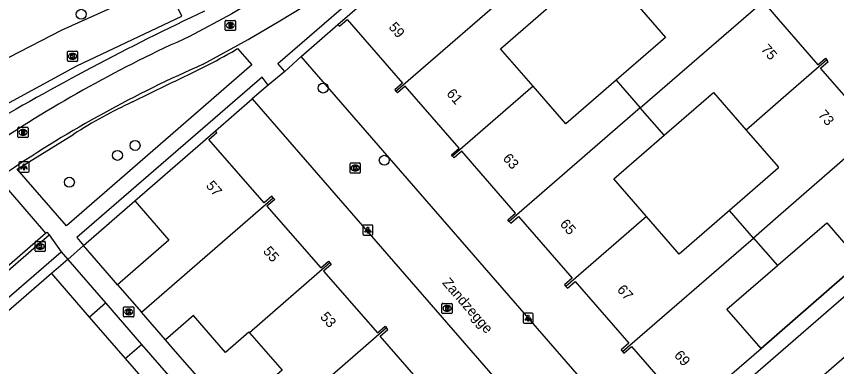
# Model space of a CAD drawing. Extents: x 155888 to 156864, y 383882 to 384671.
# Drawn here: x 156425.1 to 156505.7, y 384210.8 to 384245.3 of the extents above; entities that cross this region are included whole.
import ezdxf

# ---------------------------------------------------------------- set-up
doc = ezdxf.new("R2010")
doc.units = 0
for name, color, linetype in [('IMGEO_Boom', 7, 'Continuous'), ('IMGEO_Brandkraan', 7, 'Continuous'), ('IMGEO_Fietspad_gesloten', 7, 'Continuous'), ('IMGEO_Greppel_droge_sloot', 7, 'Continuous'), ('IMGEO_Haag', 7, 'Continuous'), ('IMGEO_Kolk', 7, 'Continuous'), ('IMGEO_Lichtpunt', 7, 'Continuous'), ('IMGEO_Muur', 7, 'Continuous'), ('IMGEO_Openbare_ruimte_label', 7, 'Continuous'), ('IMGEO_Pand', 7, 'Continuous'), ('IMGEO_Pand_nummerreeks', 7, 'Continuous'), ('IMGEO_Rijbaan_lokaal_open', 7, 'Continuous'), ('IMGEO_Rioolput', 7, 'Continuous'), ('IMGEO_Voetpad_open', 7, 'Continuous')]:
    doc.layers.add(name, color=color, linetype=linetype)

msp = doc.modelspace()

# ---------------------------------------------------------------- linework, layer by layer
at = {"layer": 'IMGEO_Boom'}
for centre in [(156431.429, 384245.483), (156455.234, 384238.219), (156436.728, 384232.568), (156434.993, 384231.588), (156461.247, 384231.107), (156430.264, 384228.945)]:
    msp.add_circle(centre, 0.489, dxfattribs=at)
at = {"layer": 'IMGEO_Brandkraan'}
for p, q in [((156466.999, 384217.019), (156467.851, 384217.019)), ((156466.924, 384216.093), (156466.924, 384216.945)), ((156467.435, 384216.239), (156467.41, 384216.239)), ((156467.412, 384216.799), (156467.437, 384216.799)), ((156467.925, 384216.945), (156467.925, 384216.093)), ((156467.851, 384216.019), (156466.999, 384216.019))]:
    msp.add_line(p, q, dxfattribs=at)
for points in [[(156466.999, 384217.019), (156467.851, 384217.019)], [(156466.924, 384216.093), (156466.924, 384216.945)], [(156467.272, 384216.719), (156467.272, 384216.319), (156467.485, 384216.319)], [(156467.503, 384216.719), (156467.272, 384216.719)], [(156467.451, 384216.638), (156467.397, 384216.638), (156467.397, 384216.562)], [(156467.397, 384216.562), (156467.45, 384216.562)], [(156467.459, 384216.486), (156467.397, 384216.486), (156467.397, 384216.405)], [(156467.397, 384216.405), (156467.459, 384216.405)], [(156467.925, 384216.945), (156467.925, 384216.093)], [(156467.851, 384216.019), (156466.999, 384216.019)]]:
    msp.add_lwpolyline(points, dxfattribs=at)
for centre, radius, start, end in [((156467.001, 384216.943), 0.0765, 91.55205, 178.44795), ((156467.001, 384216.943), 0.0765, 91.55205, 178.44795), ((156467.849, 384216.943), 0.0765, 1.55205, 88.44795), ((156467.849, 384216.943), 0.0765, 1.55205, 88.44795), ((156467.452, 384216.6), 0.0379, 267.82845, 90.93552), ((156467.46, 384216.445), 0.0404, 269.87594, 90.50774), ((156467.491, 384216.57), 0.251, 268.66757, 293.53466), ((156467.507, 384216.574), 0.145, 59.4692, 91.53667), ((156467.532, 384216.621), 0.0922, 285.51372, 58.15012), ((156467.537, 384216.429), 0.105, 301.31148, 78.98903), ((156467.001, 384216.095), 0.0765, 181.55205, 268.44795), ((156467.001, 384216.095), 0.0765, 181.55205, 268.44795), ((156467.849, 384216.095), 0.0765, 271.55205, 358.44795), ((156467.849, 384216.095), 0.0765, 271.55205, 358.44795)]:
    msp.add_arc(centre, radius, start, end, dxfattribs=at)
for centre, major_axis, ratio, start_param, end_param in [((156467.411, 384216.519), (-0.387, 0.002), 0.722429, 4.712389, 7.853982), ((156467.436, 384216.519), (-0.39, 0.002), 0.717154, 1.570796, 4.712389)]:
    msp.add_ellipse(centre, major_axis=major_axis, ratio=ratio, start_param=start_param, end_param=end_param, dxfattribs=at)
at = {"layer": 'IMGEO_Fietspad_gesloten'}
for points in [[(156443.421, 384240.556), (156447.852, 384243.001), (156450.974, 384244.837), (156453.305, 384246.256), (156455.714, 384247.767), (156459.141, 384249.997), (156463.992, 384253.323)], [(156453.681, 384250), (156446.236, 384245.512), (156442.084, 384243.292)]]:
    msp.add_lwpolyline(points, dxfattribs=at)
for centre, radius, start, end in [((156495.005, 384125.191), 129.416, 114.13728, 123.94123), ((156490.594, 384132.335), 118.055, 113.55203, 124.16998)]:
    msp.add_arc(centre, radius, start, end, dxfattribs=at)
at = {"layer": 'IMGEO_Greppel_droge_sloot'}
msp.add_lwpolyline([(156422.17, 384235.612), (156431.011, 384240.417), (156441.343, 384245.302), (156439.756, 384248.536), (156429.512, 384243.914), (156420.131, 384239.079), (156422.17, 384235.612)], dxfattribs=at)
at = {"layer": 'IMGEO_Haag'}
for points in [[(156453.061, 384241.329), (156456.692, 384244.48)], [(156444.627, 384234), (156448.242, 384237.145)], [(156431.662, 384222.698), (156436.696, 384227.099)], [(156428.501, 384219.952), (156416.814, 384209.806)]]:
    msp.add_lwpolyline(points, dxfattribs=at)
at = {"layer": 'IMGEO_Kolk'}
for p, q in [((156430.077, 384240.916), (156430.077, 384241.768)), ((156430.152, 384241.842), (156431.004, 384241.842)), ((156430.565, 384241.622), (156430.59, 384241.622)), ((156431.078, 384241.768), (156431.078, 384240.916)), ((156431.004, 384240.842), (156430.152, 384240.842)), ((156430.588, 384241.062), (156430.563, 384241.062)), ((156457.886, 384229.914), (156457.886, 384230.766)), ((156457.961, 384230.84), (156458.813, 384230.84)), ((156458.887, 384230.766), (156458.887, 384229.914)), ((156458.397, 384230.06), (156458.372, 384230.06)), ((156458.374, 384230.62), (156458.399, 384230.62)), ((156458.813, 384229.84), (156457.961, 384229.84)), ((156426.887, 384222.194), (156426.887, 384223.046)), ((156426.962, 384223.12), (156427.814, 384223.12)), ((156427.375, 384222.9), (156427.4, 384222.9)), ((156427.888, 384223.046), (156427.888, 384222.194)), ((156427.814, 384222.12), (156426.962, 384222.12)), ((156427.398, 384222.34), (156427.373, 384222.34)), ((156435.595, 384215.75), (156435.595, 384216.602)), ((156435.67, 384216.676), (156436.522, 384216.676)), ((156436.083, 384216.456), (156436.108, 384216.456)), ((156436.596, 384216.602), (156436.596, 384215.75)), ((156436.522, 384215.676), (156435.67, 384215.676)), ((156436.106, 384215.896), (156436.081, 384215.896))]:
    msp.add_line(p, q, dxfattribs=at)
for points in [[(156430.077, 384240.916), (156430.077, 384241.768)], [(156430.152, 384241.842), (156431.004, 384241.842)], [(156430.398, 384241.542), (156430.521, 384241.542), (156430.521, 384241.391), (156430.651, 384241.542), (156430.815, 384241.542), (156430.669, 384241.391), (156430.822, 384241.142), (156430.67, 384241.142), (156430.585, 384241.306), (156430.521, 384241.239), (156430.521, 384241.142), (156430.398, 384241.142), (156430.398, 384241.542)], [(156431.078, 384241.768), (156431.078, 384240.916)], [(156431.004, 384240.842), (156430.152, 384240.842)], [(156457.886, 384229.914), (156457.886, 384230.766)], [(156457.961, 384230.84), (156458.813, 384230.84)], [(156458.887, 384230.766), (156458.887, 384229.914)], [(156458.207, 384230.54), (156458.33, 384230.54), (156458.33, 384230.389), (156458.46, 384230.54), (156458.624, 384230.54), (156458.478, 384230.389), (156458.631, 384230.14), (156458.479, 384230.14), (156458.394, 384230.304), (156458.33, 384230.237), (156458.33, 384230.14), (156458.207, 384230.14), (156458.207, 384230.54)], [(156458.813, 384229.84), (156457.961, 384229.84)], [(156426.887, 384222.194), (156426.887, 384223.046)], [(156426.962, 384223.12), (156427.814, 384223.12)], [(156427.208, 384222.82), (156427.331, 384222.82), (156427.331, 384222.669), (156427.461, 384222.82), (156427.625, 384222.82), (156427.479, 384222.669), (156427.632, 384222.42), (156427.48, 384222.42), (156427.395, 384222.584), (156427.331, 384222.517), (156427.331, 384222.42), (156427.208, 384222.42), (156427.208, 384222.82)], [(156427.888, 384223.046), (156427.888, 384222.194)], [(156427.814, 384222.12), (156426.962, 384222.12)], [(156435.595, 384215.75), (156435.595, 384216.602)], [(156435.67, 384216.676), (156436.522, 384216.676)], [(156435.916, 384216.376), (156436.039, 384216.376), (156436.039, 384216.225), (156436.169, 384216.376), (156436.333, 384216.376), (156436.187, 384216.225), (156436.34, 384215.976), (156436.188, 384215.976), (156436.103, 384216.14), (156436.039, 384216.073), (156436.039, 384215.976), (156435.916, 384215.976), (156435.916, 384216.376)], [(156436.596, 384216.602), (156436.596, 384215.75)], [(156436.522, 384215.676), (156435.67, 384215.676)]]:
    msp.add_lwpolyline(points, dxfattribs=at)
for centre, start, end in [((156430.154, 384241.766), 91.55205, 178.44795), ((156430.154, 384241.766), 91.55205, 178.44795), ((156431.002, 384241.766), 1.55205, 88.44795), ((156431.002, 384241.766), 1.55205, 88.44795), ((156430.154, 384240.918), 181.55205, 268.44795), ((156430.154, 384240.918), 181.55205, 268.44795), ((156431.002, 384240.918), 271.55205, 358.44795), ((156431.002, 384240.918), 271.55205, 358.44795), ((156457.963, 384230.764), 91.55205, 178.44795), ((156457.963, 384230.764), 91.55205, 178.44795), ((156458.811, 384230.764), 1.55205, 88.44795), ((156458.811, 384230.764), 1.55205, 88.44795), ((156457.963, 384229.916), 181.55205, 268.44795), ((156457.963, 384229.916), 181.55205, 268.44795), ((156458.811, 384229.916), 271.55205, 358.44795), ((156458.811, 384229.916), 271.55205, 358.44795), ((156426.964, 384223.044), 91.55205, 178.44795), ((156426.964, 384223.044), 91.55205, 178.44795), ((156427.812, 384223.044), 1.55205, 88.44795), ((156427.812, 384223.044), 1.55205, 88.44795), ((156426.964, 384222.196), 181.55205, 268.44795), ((156426.964, 384222.196), 181.55205, 268.44795), ((156427.812, 384222.196), 271.55205, 358.44795), ((156427.812, 384222.196), 271.55205, 358.44795), ((156435.672, 384216.6), 91.55205, 178.44795), ((156435.672, 384216.6), 91.55205, 178.44795), ((156436.52, 384216.6), 1.55205, 88.44795), ((156436.52, 384216.6), 1.55205, 88.44795), ((156435.672, 384215.752), 181.55205, 268.44795), ((156435.672, 384215.752), 181.55205, 268.44795), ((156436.52, 384215.752), 271.55205, 358.44795), ((156436.52, 384215.752), 271.55205, 358.44795)]:
    msp.add_arc(centre, 0.0765, start, end, dxfattribs=at)
for centre, major_axis, ratio, start_param, end_param in [((156430.564, 384241.342), (-0.387, 0.002), 0.722429, 4.712389, 7.853982), ((156430.589, 384241.342), (-0.39, 0.002), 0.717154, 1.570796, 4.712389), ((156458.373, 384230.34), (-0.387, 0.002), 0.722429, 4.712389, 7.853982), ((156458.398, 384230.34), (-0.39, 0.002), 0.717154, 1.570796, 4.712389), ((156427.374, 384222.62), (-0.387, 0.002), 0.722429, 4.712389, 7.853982), ((156427.399, 384222.62), (-0.39, 0.002), 0.717154, 1.570796, 4.712389), ((156436.082, 384216.176), (-0.387, 0.002), 0.722429, 4.712389, 7.853982), ((156436.107, 384216.176), (-0.39, 0.002), 0.717154, 1.570796, 4.712389)]:
    msp.add_ellipse(centre, major_axis=major_axis, ratio=ratio, start_param=start_param, end_param=end_param, dxfattribs=at)
at = {"layer": 'IMGEO_Lichtpunt'}
for p, q in [((156425.308, 384230.852), (156425.308, 384230.045)), ((156425.308, 384230.852), (156425.308, 384230.045)), ((156426.21, 384230.947), (156425.402, 384230.947)), ((156426.21, 384230.947), (156425.402, 384230.947)), ((156426.304, 384230.045), (156426.304, 384230.852)), ((156426.304, 384230.045), (156426.304, 384230.852)), ((156425.402, 384229.951), (156426.21, 384229.951)), ((156425.402, 384229.951), (156426.21, 384229.951)), ((156459.133, 384224.637), (156459.133, 384223.83)), ((156459.133, 384224.637), (156459.133, 384223.83)), ((156460.035, 384224.732), (156459.227, 384224.732)), ((156460.035, 384224.732), (156459.227, 384224.732)), ((156460.129, 384223.83), (156460.129, 384224.637)), ((156460.129, 384223.83), (156460.129, 384224.637)), ((156459.227, 384223.736), (156460.035, 384223.736)), ((156459.227, 384223.736), (156460.035, 384223.736)), ((156474.904, 384215.963), (156474.904, 384215.156)), ((156474.904, 384215.963), (156474.904, 384215.156)), ((156475.806, 384216.058), (156474.998, 384216.058)), ((156475.806, 384216.058), (156474.998, 384216.058)), ((156475.9, 384215.156), (156475.9, 384215.963)), ((156475.9, 384215.156), (156475.9, 384215.963)), ((156474.998, 384215.062), (156475.806, 384215.062)), ((156474.998, 384215.062), (156475.806, 384215.062))]:
    msp.add_line(p, q, dxfattribs=at)
for points in [[(156425.682, 384230.516), (156425.721, 384230.488), (156425.533, 384230.226), (156425.495, 384230.253), (156425.682, 384230.516)], [(156425.784, 384230.468), (156425.831, 384230.468), (156425.831, 384230.146), (156425.784, 384230.146), (156425.784, 384230.468)], [(156425.894, 384230.488), (156425.932, 384230.515), (156426.119, 384230.253), (156426.08, 384230.225), (156425.894, 384230.488)], [(156459.507, 384224.301), (156459.546, 384224.273), (156459.358, 384224.011), (156459.32, 384224.038), (156459.507, 384224.301)], [(156459.609, 384224.253), (156459.656, 384224.253), (156459.656, 384223.931), (156459.609, 384223.931), (156459.609, 384224.253)], [(156459.719, 384224.273), (156459.757, 384224.3), (156459.944, 384224.038), (156459.905, 384224.01), (156459.719, 384224.273)], [(156475.278, 384215.627), (156475.317, 384215.599), (156475.129, 384215.337), (156475.091, 384215.364), (156475.278, 384215.627)], [(156475.38, 384215.579), (156475.427, 384215.579), (156475.427, 384215.257), (156475.38, 384215.257), (156475.38, 384215.579)], [(156475.49, 384215.599), (156475.528, 384215.626), (156475.715, 384215.364), (156475.676, 384215.336), (156475.49, 384215.599)]]:
    msp.add_lwpolyline(points, dxfattribs=at)
for centre in [(156425.807, 384230.65), (156459.632, 384224.435), (156475.403, 384215.761)]:
    msp.add_circle(centre, 0.0994, dxfattribs=at)
for centre, start, end in [((156425.402, 384230.852), 90, 180), ((156425.402, 384230.852), 90, 180), ((156426.21, 384230.852), 0, 90), ((156426.21, 384230.852), 0, 90), ((156425.402, 384230.045), 180, 270), ((156425.402, 384230.045), 180, 270), ((156426.21, 384230.045), 270, 0), ((156426.21, 384230.045), 270, 360), ((156459.227, 384224.637), 90, 180), ((156459.227, 384224.637), 90, 180), ((156460.035, 384224.637), 0, 90), ((156460.035, 384224.637), 0, 90), ((156459.227, 384223.83), 180, 270), ((156459.227, 384223.83), 180, 270), ((156460.035, 384223.83), 270, 0), ((156460.035, 384223.83), 270, 360), ((156474.998, 384215.963), 90, 180), ((156474.998, 384215.963), 90, 180), ((156475.806, 384215.963), 0, 90), ((156475.806, 384215.963), 0, 90), ((156474.998, 384215.156), 180, 270), ((156474.998, 384215.156), 180, 270), ((156475.806, 384215.156), 270, 0), ((156475.806, 384215.156), 270, 360)]:
    msp.add_arc(centre, 0.0946, start, end, dxfattribs=at)
at = {"layer": 'IMGEO_Muur'}
for points in [[(156404.719, 384206.678), (156406.166, 384205.019), (156427.922, 384223.92)], [(156406.135, 384204.486), (156428.283, 384223.754)], [(156427.922, 384223.92), (156428.045, 384224.027), (156428.283, 384223.754)], [(156498.314, 384212.563), (156508.113, 384221.097)]]:
    msp.add_lwpolyline(points, dxfattribs=at)
at = {"layer": 'IMGEO_Pand'}
for points in [[(156456.692, 384244.48), (156463.052, 384250), (156464.634, 384251.373)], [(156462.393, 384237.92), (156475.277, 384249.109)], [(156485.703, 384246.922), (156488.927, 384243.208), (156484.066, 384238.989)], [(156486.421, 384236.278), (156499.231, 384247.41)], [(156499.231, 384247.41), (156499.363, 384247.258), (156498.608, 384246.602), (156500, 384244.999), (156503.898, 384240.509), (156504.653, 384241.164), (156504.799, 384240.996)], [(156475.895, 384238.399), (156472.69, 384242.092), (156477.64, 384246.388)], [(156456.692, 384244.48), (156456.841, 384244.308), (156457.598, 384244.961), (156463.029, 384238.712), (156462.274, 384238.056), (156462.393, 384237.92)], [(156504.799, 384240.996), (156500, 384236.825), (156496.844, 384234.082)], [(156510.368, 384234.581), (156510.218, 384234.754), (156509.463, 384234.099), (156504.174, 384240.191), (156504.929, 384240.846), (156504.799, 384240.996)], [(156484.066, 384238.989), (156479.114, 384234.691), (156475.895, 384238.399)], [(156484.066, 384238.989), (156486.421, 384236.278)], [(156467.965, 384231.508), (156467.843, 384231.648), (156468.599, 384232.305), (156463.306, 384238.394), (156462.551, 384237.738), (156462.393, 384237.92)], [(156475.895, 384238.399), (156467.965, 384231.508)], [(156488.777, 384233.564), (156493.635, 384237.78), (156496.844, 384234.082)], [(156486.421, 384236.278), (156473.546, 384225.088)], [(156488.777, 384233.564), (156486.421, 384236.278)], [(156436.696, 384227.099), (156444.627, 384234)], [(156450.313, 384227.421), (156450.186, 384227.566), (156449.432, 384226.91), (156443.998, 384233.157), (156444.772, 384233.832), (156444.627, 384234)], [(156496.844, 384234.082), (156500, 384230.446), (156500, 384230.329), (156495.203, 384226.165)], [(156510.368, 384234.581), (156500, 384225.57), (156497.561, 384223.45)], [(156487.037, 384225.558), (156483.821, 384229.263), (156488.777, 384233.564)], [(156473.546, 384225.088), (156473.413, 384225.241), (156474.168, 384225.897), (156468.875, 384231.987), (156468.12, 384231.331), (156467.965, 384231.508)], [(156436.696, 384227.099), (156440.046, 384223.245), (156434.994, 384218.854)], [(156437.347, 384216.151), (156450.313, 384227.421)], [(156450.313, 384227.421), (156450.462, 384227.25), (156449.707, 384226.593), (156455.003, 384220.504), (156455.758, 384221.161), (156455.896, 384221.002)], [(156495.203, 384226.165), (156490.244, 384221.862), (156487.037, 384225.558)], [(156497.561, 384223.45), (156495.203, 384226.165)], [(156473.546, 384225.088), (156473.689, 384224.923), (156474.443, 384225.579), (156479.736, 384219.489), (156478.982, 384218.833), (156479.118, 384218.676)], [(156487.037, 384225.558), (156479.118, 384218.676)], [(156499.918, 384220.737), (156500, 384220.809), (156504.771, 384224.949), (156508.113, 384221.097)], [(156484.691, 384212.264), (156497.561, 384223.45)], [(156497.561, 384223.45), (156499.918, 384220.737)], [(156430.104, 384221.345), (156428.501, 384219.952)], [(156430.104, 384221.345), (156433.828, 384217.058)], [(156455.896, 384221.002), (156447.974, 384214.124)], [(156455.896, 384221.002), (156456.033, 384220.844), (156455.279, 384220.188), (156460.575, 384214.099), (156461.33, 384214.755), (156461.465, 384214.6)], [(156498.314, 384212.563), (156494.957, 384216.432), (156499.918, 384220.737)], [(156428.501, 384219.952), (156432.225, 384215.665)], [(156434.994, 384218.854), (156437.347, 384216.151)], [(156479.118, 384218.676), (156479.258, 384218.515), (156480.013, 384219.171), (156485.306, 384213.081), (156484.551, 384212.425), (156484.691, 384212.264)], [(156432.225, 384215.665), (156433.828, 384217.058)], [(156433.828, 384217.058), (156437.371, 384212.98)], [(156432.225, 384215.665), (156435.768, 384211.587)], [(156439.717, 384213.427), (156437.347, 384216.151)], [(156447.974, 384214.124), (156447.922, 384214.184), (156445.62, 384212.183), (156442.463, 384215.814), (156439.717, 384213.427)], [(156461.465, 384214.6), (156448.498, 384203.327)], [(156467.048, 384208.181), (156466.901, 384208.351), (156466.146, 384207.695), (156460.851, 384213.783), (156461.605, 384214.439), (156461.465, 384214.6)], [(156447.974, 384214.124), (156451.186, 384210.428), (156446.141, 384206.043)], [(156435.768, 384211.587), (156437.371, 384212.98)], [(156437.371, 384212.98), (156440.91, 384208.905)], [(156484.691, 384212.264), (156484.827, 384212.107), (156485.582, 384212.763), (156491.013, 384206.514), (156490.264, 384205.866), (156490.404, 384205.705)], [(156490.404, 384205.705), (156498.314, 384212.563)], [(156435.768, 384211.587), (156439.308, 384207.512)]]:
    msp.add_lwpolyline(points, dxfattribs=at)
at = {"layer": 'IMGEO_Rijbaan_lokaal_open'}
for points in [[(156453.061, 384241.329), (156451.452, 384239.846)], [(156486.746, 384202.533), (156453.061, 384241.329)], [(156451.452, 384239.846), (156449.822, 384238.517)], [(156449.822, 384238.517), (156448.242, 384237.145)], [(156448.242, 384237.145), (156481.913, 384198.365)], [(156522.949, 384225.984), (156500, 384206.046), (156490.753, 384198.024), (156489.913, 384197.295)]]:
    msp.add_lwpolyline(points, dxfattribs=at)
at = {"layer": 'IMGEO_Rioolput'}
for p, q in [((156445.604, 384243.957), (156445.604, 384244.809)), ((156445.679, 384244.883), (156446.531, 384244.883)), ((156446.092, 384244.663), (156446.117, 384244.663)), ((156446.605, 384244.809), (156446.605, 384243.957)), ((156446.531, 384243.883), (156445.679, 384243.883)), ((156446.115, 384244.103), (156446.09, 384244.103)), ((156425.203, 384233.427), (156425.203, 384234.279)), ((156425.278, 384234.353), (156426.13, 384234.353)), ((156425.691, 384234.133), (156425.716, 384234.133)), ((156426.204, 384234.279), (156426.204, 384233.427)), ((156426.13, 384233.353), (156425.278, 384233.353)), ((156425.714, 384233.573), (156425.689, 384233.573))]:
    msp.add_line(p, q, dxfattribs=at)
for points in [[(156445.604, 384243.957), (156445.604, 384244.809)], [(156445.679, 384244.883), (156446.531, 384244.883)], [(156446.193, 384244.581), (156445.941, 384244.583), (156445.941, 384244.183)], [(156446.119, 384244.502), (156446.065, 384244.502), (156446.065, 384244.421)], [(156446.065, 384244.421), (156446.117, 384244.421)], [(156446.605, 384244.809), (156446.605, 384243.957)], [(156446.531, 384243.883), (156445.679, 384243.883)], [(156445.941, 384244.183), (156446.065, 384244.183), (156446.065, 384244.345), (156446.076, 384244.345)], [(156446.123, 384244.316), (156446.194, 384244.183), (156446.334, 384244.183), (156446.269, 384244.309)], [(156425.203, 384233.427), (156425.203, 384234.279)], [(156425.278, 384234.353), (156426.13, 384234.353)], [(156425.792, 384234.051), (156425.54, 384234.053), (156425.54, 384233.653)], [(156425.718, 384233.972), (156425.664, 384233.972), (156425.664, 384233.891)], [(156426.204, 384234.279), (156426.204, 384233.427)], [(156426.13, 384233.353), (156425.278, 384233.353)], [(156425.54, 384233.653), (156425.664, 384233.653), (156425.664, 384233.815), (156425.675, 384233.815)], [(156425.664, 384233.891), (156425.716, 384233.891)], [(156425.722, 384233.786), (156425.793, 384233.653), (156425.933, 384233.653), (156425.868, 384233.779)]]:
    msp.add_lwpolyline(points, dxfattribs=at)
for centre, radius, start, end in [((156445.681, 384244.807), 0.0765, 91.55205, 178.44795), ((156445.681, 384244.807), 0.0765, 91.55205, 178.44795), ((156446.101, 384244.61), 0.19, 274.7715, 282.96867), ((156446.125, 384244.406), 0.0964, 77.00612, 93.18647), ((156446.139, 384244.463), 0.0378, 276.66336, 79.67722), ((156446.192, 384244.471), 0.109, 350.36119, 89.41601), ((156446.19, 384244.471), 0.112, 277.58423, 350.98172), ((156446.529, 384244.807), 0.0765, 1.55205, 88.44795), ((156446.529, 384244.807), 0.0765, 1.55205, 88.44795), ((156445.681, 384243.959), 0.0765, 181.55205, 268.44795), ((156445.681, 384243.959), 0.0765, 181.55205, 268.44795), ((156446.075, 384244.292), 0.0533, 26.02933, 88.69889), ((156446.174, 384244.256), 0.108, 29.51342, 73.79051), ((156446.529, 384243.959), 0.0765, 271.55205, 358.44795), ((156446.529, 384243.959), 0.0765, 271.55205, 358.44795), ((156425.28, 384234.277), 0.0765, 91.55205, 178.44795), ((156425.28, 384234.277), 0.0765, 91.55205, 178.44795), ((156425.724, 384233.876), 0.0964, 77.00612, 93.18647), ((156425.738, 384233.933), 0.0378, 276.66336, 79.67722), ((156425.791, 384233.941), 0.109, 350.36119, 89.41601), ((156425.789, 384233.941), 0.112, 277.58423, 350.98172), ((156426.128, 384234.277), 0.0765, 1.55205, 88.44795), ((156426.128, 384234.277), 0.0765, 1.55205, 88.44795), ((156425.28, 384233.429), 0.0765, 181.55205, 268.44795), ((156425.28, 384233.429), 0.0765, 181.55205, 268.44795), ((156425.674, 384233.762), 0.0533, 26.02933, 88.69889), ((156425.7, 384234.08), 0.19, 274.7715, 282.96867), ((156425.773, 384233.726), 0.108, 29.51342, 73.79051), ((156426.128, 384233.429), 0.0765, 271.55205, 358.44795), ((156426.128, 384233.429), 0.0765, 271.55205, 358.44795)]:
    msp.add_arc(centre, radius, start, end, dxfattribs=at)
for centre, major_axis, ratio, start_param, end_param in [((156446.091, 384244.383), (-0.387, 0.002), 0.722429, 4.712389, 7.853982), ((156446.116, 384244.383), (-0.39, 0.002), 0.717154, 1.570796, 4.712389), ((156425.69, 384233.853), (-0.387, 0.002), 0.722429, 4.712389, 7.853982), ((156425.715, 384233.853), (-0.39, 0.002), 0.717154, 1.570796, 4.712389)]:
    msp.add_ellipse(centre, major_axis=major_axis, ratio=ratio, start_param=start_param, end_param=end_param, dxfattribs=at)
at = {"layer": 'IMGEO_Voetpad_open'}
for points in [[(156451.452, 384239.846), (156450.764, 384240.642), (156461.558, 384250), (156475.218, 384261.843)], [(156446.238, 384241.767), (156446.819, 384242.097), (156448.218, 384240.488), (156429.967, 384224.649)], [(156449.822, 384238.517), (156449.232, 384239.291), (156431.01, 384223.489), (156431.662, 384222.698)], [(156436.466, 384236.845), (156439.938, 384238.572)], [(156429.967, 384224.649), (156425.137, 384230.216), (156430.687, 384233.676)], [(156521.497, 384230.686), (156500, 384212.021), (156487.753, 384201.388)], [(156423.421, 384229.127), (156427.922, 384223.92)], [(156428.283, 384223.754), (156429.45, 384222.091)], [(156430.104, 384221.345), (156431.662, 384222.698)], [(156434.994, 384218.854), (156434.212, 384219.753), (156431.662, 384222.698)], [(156407.467, 384203.039), (156429.45, 384222.091)], [(156429.45, 384222.091), (156430.104, 384221.345)], [(156508.113, 384221.097), (156498.314, 384212.563)], [(156446.141, 384206.043), (156445.38, 384206.914), (156440.486, 384212.547), (156439.717, 384213.427)]]:
    msp.add_lwpolyline(points, dxfattribs=at)
for centre, radius, start, end in [((156555.974, 384007.163), 263.775, 115.22336, 120.60653), ((156408.346, 384308.675), 76.893, 294.25881, 299.52423), ((156457.947, 384190.818), 50.793, 115.01885, 122.45877)]:
    msp.add_arc(centre, radius, start, end, dxfattribs=at)

# ---------------------------------------------------------------- texts
at = {"layer": 'IMGEO_Openbare_ruimte_label'}
msp.add_text('Zandzegge', height=1, rotation=310.94326, dxfattribs=at).set_placement((156466.895, 384219.008))
at = {"layer": 'IMGEO_Pand_nummerreeks'}
for s, rotation, p in [('59', 310.99451, (156461.616, 384244.181)), ('75', 310.96244, (156498.257, 384242.004)), ('61', 310.99451, (156467.308, 384237.632)), ('73', 310.96244, (156503.87, 384235.538)), ('63', 310.99451, (156472.852, 384231.253)), ('57', 311.01747, (156443.644, 384228.568)), ('65', 310.99451, (156478.469, 384224.79)), ('55', 311.01784, (156449.262, 384222.109)), ('67', 310.99451, (156484.087, 384218.326)), ('53', 311.01747, (156454.879, 384215.651)), ('69', 310.99451, (156489.705, 384211.863))]:
    msp.add_text(s, height=1, rotation=rotation, dxfattribs=at).set_placement(p)

doc.saveas('drawing.dxf')
